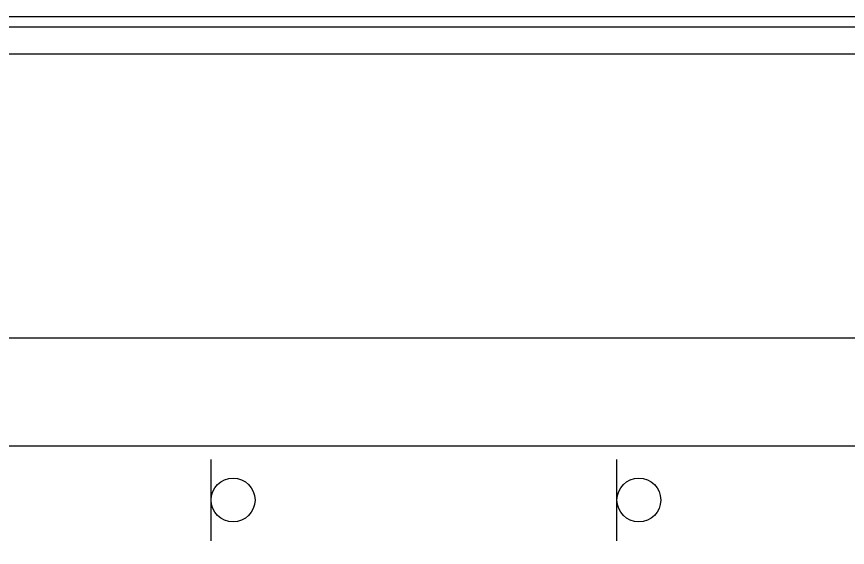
# Model space of a CAD drawing. Extents: x 99976 to 100136, y 99905 to 100011.
# Drawn here: x 100052.501 to 100053.729, y 100002.683 to 100003.468 of the extents above; entities that cross this region are included whole.
import ezdxf

# ---------------------------------------------------------------- set-up
doc = ezdxf.new("R2010")
doc.units = 0
for name, color, linetype in [('RD_ED_ShoulderPavedEdge', 7, 'Continuous'), ('RD_MK_LineDblYellowCenter', 7, 'Continuous'), ('RD_MK_LineEdgeWhite', 7, 'Continuous'), ('TR_WZ_Sign', 7, 'Continuous'), ('TR_WZ_WorkZoneTextCurrent', 7, 'Continuous')]:
    doc.layers.add(name, color=color, linetype=linetype)

msp = doc.modelspace()

# ---------------------------------------------------------------- linework, layer by layer
at = {"layer": 'RD_ED_ShoulderPavedEdge'}
msp.add_line((100050.65, 100002.8334), (100055.6, 100002.8334), dxfattribs=at)
at = {"layer": 'RD_MK_LineDblYellowCenter'}
for p, q in [((100050.65, 100003.4534), (100054.9276, 100003.4534)), ((100050.65, 100003.4134), (100054.9776, 100003.4134))]:
    msp.add_line(p, q, dxfattribs=at)
at = {"layer": 'RD_MK_LineEdgeWhite'}
msp.add_line((100050.65, 100002.9934), (100054.9776, 100002.9934), dxfattribs=at)
at = {"layer": 'TR_WZ_Sign'}
for p, q in [((100052.7882, 100002.6933), (100052.7882, 100002.8134)), ((100053.3882, 100002.6933), (100053.3882, 100002.8134))]:
    msp.add_line(p, q, dxfattribs=at)
for centre in [(100052.8207, 100002.7534), (100052.8207, 100002.7534), (100053.4207, 100002.7534), (100053.4207, 100002.7534)]:
    msp.add_circle(centre, 0.0324, dxfattribs=at)
at = {"layer": 'TR_WZ_WorkZoneTextCurrent'}
msp.add_lwpolyline([(100050.6, 100003.4685), (100055.65, 100003.4685), (100055.65, 100001.2259), (100050.6, 100001.2259)], close=True, dxfattribs=at)

doc.saveas('drawing.dxf')
